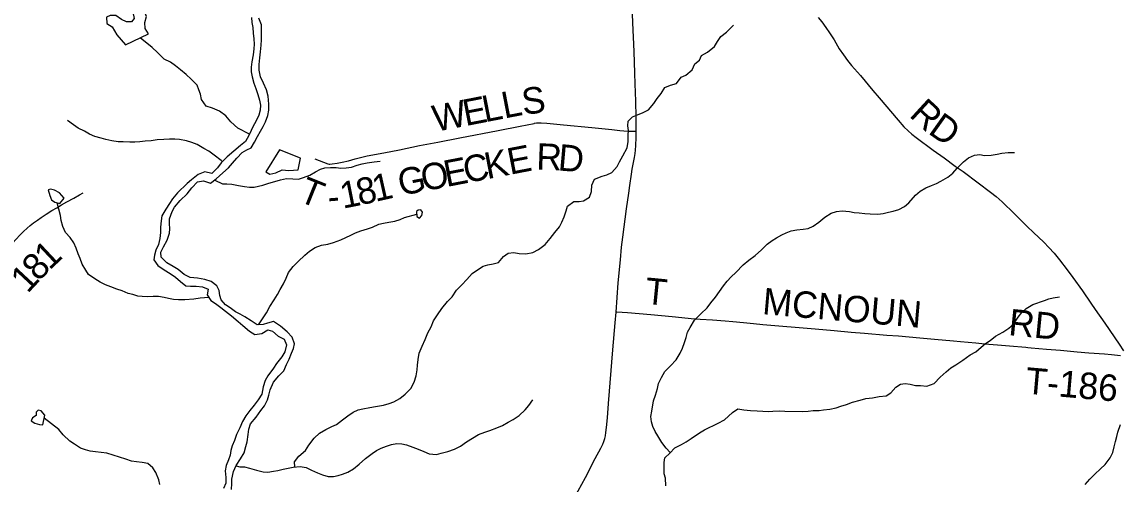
# Model space of a CAD drawing. Extents: x 1451455 to 1749751, y 218250 to 574981.
# Drawn here: x 1583864 to 1596296, y 333294 to 338538 of the extents above; entities that cross this region are included whole.
import ezdxf

# ---------------------------------------------------------------- set-up
doc = ezdxf.new("R2010")
doc.units = 0
for name, color, linetype in [('GM_X_County_Road', 7, 'Continuous'), ('GM_X_County_Road_Text', 7, 'Continuous'), ('GM_X_Minor_Lake', 7, 'Continuous'), ('GM_X_Minor_River', 7, 'Continuous'), ('GM_X_Township_Road', 7, 'Continuous'), ('GM_X_Township_Road_Text', 7, 'Continuous')]:
    doc.layers.add(name, color=color, linetype=linetype)

msp = doc.modelspace()

# ---------------------------------------------------------------- linework, layer by layer
at = {"layer": 'GM_X_County_Road'}
for points in [[(1590824, 337297), (1590824, 337329), (1590823, 337506), (1590822, 337588), (1590820, 337637), (1590813, 337834), (1590809, 337958), (1590800, 338201), (1590787, 338526), (1590784, 338630), (1590777, 338840), (1590767, 339086), (1590757, 339322), (1590751, 339538), (1590751, 339633), (1590752, 339820), (1590754, 339889), (1590759, 340086), (1590762, 340201), (1590762, 340250), (1590760, 340280), (1590756, 340299)], [(1592885, 338587), (1592928, 338537), (1592973, 338476), (1593016, 338414), (1593066, 338333), (1593125, 338234), (1593172, 338163), (1593218, 338100), (1593263, 338044), (1593365, 337928), (1593507, 337760), (1593579, 337675), (1593794, 337423), (1593859, 337349), (1593907, 337301), (1593948, 337263), (1593997, 337225), (1594190, 337084), (1594316, 336994), (1594440, 336903), (1594528, 336839), (1594700, 336713), (1594838, 336608), (1594902, 336556), (1594971, 336495), (1595113, 336359), (1595255, 336218), (1595328, 336147), (1595442, 336038), (1595500, 335980), (1595559, 335913), (1595622, 335838), (1595709, 335726), (1595773, 335639), (1595880, 335486), (1595975, 335348), (1596025, 335275), (1596134, 335119), (1596296, 334883), (1596346, 334807)], [(1590596, 335244), (1590622, 335577), (1590646, 335838), (1590659, 335982), (1590673, 336096), (1590716, 336418), (1590742, 336596), (1590753, 336681), (1590770, 336811), (1590779, 336866), (1590804, 336998), (1590812, 337043), (1590816, 337083), (1590820, 337135), (1590823, 337227), (1590824, 337297)], [(1590022, 332950), (1590024, 332952), (1590041, 332976), (1590059, 333005), (1590097, 333079), (1590168, 333216), (1590250, 333370), (1590361, 333585), (1590423, 333701), (1590445, 333748), (1590458, 333779), (1590469, 333810), (1590476, 333841), (1590482, 333878), (1590489, 333936), (1590498, 334047), (1590511, 334208), (1590561, 334816), (1590586, 335123), (1590596, 335244)]]:
    msp.add_lwpolyline(points, dxfattribs=at)
at = {"layer": 'GM_X_Minor_Lake'}
for points in [[(1585297, 338403), (1585259, 338463), (1585258, 338530), (1585275, 338601), (1585241, 338684), (1585197, 338717), (1585157, 338717), (1585125, 338700), (1585122, 338648), (1585137, 338577), (1585105, 338540), (1585049, 338537), (1584993, 338565), (1584930, 338610), (1584864, 338609), (1584822, 338590), (1584827, 338520), (1584886, 338483), (1584941, 338390), (1585037, 338278)], [(1585037, 338278), (1585297, 338403)], [(1587019, 336993), (1586782, 337085), (1586627, 336836), (1586673, 336812), (1586743, 336827), (1586813, 336858), (1586887, 336851), (1586993, 336859)], [(1586993, 336859), (1587019, 336993)], [(1584341, 336537), (1584289, 336597), (1584234, 336628), (1584186, 336641), (1584162, 336633), (1584179, 336567), (1584198, 336521), (1584236, 336494), (1584292, 336479)], [(1584292, 336479), (1584341, 336537)], [(1588338, 336329), (1588368, 336312), (1588394, 336342), (1588403, 336378), (1588385, 336404), (1588353, 336403), (1588335, 336387)], [(1588335, 336387), (1588338, 336329)], [(1584122, 334077), (1584083, 334126), (1584047, 334134), (1584024, 334110), (1584026, 334072), (1583984, 334045), (1583969, 334013), (1584011, 333984), (1584062, 333970), (1584100, 333965)], [(1584100, 333965), (1584122, 334077)]]:
    msp.add_lwpolyline(points, dxfattribs=at)
at = {"layer": 'GM_X_Minor_River'}
for points in [[(1585437, 335924), (1585468, 335987), (1585511, 336061), (1585536, 336141), (1585539, 336191), (1585537, 336251), (1585538, 336305), (1585565, 336385), (1585594, 336436), (1585657, 336510), (1585736, 336587), (1585791, 336654), (1585852, 336723), (1585922, 336736), (1586000, 336707), (1586066, 336756), (1586139, 336825), (1586204, 336881), (1586251, 336934), (1586301, 336993), (1586360, 337055), (1586411, 337086), (1586461, 337109), (1586500, 337173), (1586533, 337237), (1586568, 337298), (1586598, 337350), (1586625, 337404), (1586650, 337475), (1586663, 337537), (1586662, 337605), (1586653, 337694), (1586634, 337766), (1586601, 337843), (1586566, 337913), (1586552, 337990), (1586552, 338054), (1586560, 338130), (1586569, 338200), (1586576, 338274), (1586579, 338334), (1586579, 338384), (1586578, 338436), (1586577, 338503), (1586550, 338581)], [(1586466, 338586), (1586471, 338530), (1586479, 338476), (1586486, 338410), (1586493, 338345), (1586496, 338285), (1586493, 338233), (1586486, 338165), (1586471, 338085), (1586462, 338025), (1586463, 337973), (1586473, 337915), (1586493, 337842), (1586515, 337782), (1586538, 337715), (1586557, 337649), (1586566, 337595), (1586563, 337537), (1586550, 337481), (1586515, 337409), (1586484, 337356), (1586462, 337304), (1586437, 337250), (1586396, 337182), (1586341, 337135), (1586265, 337070), (1586188, 337007), (1586123, 336938), (1586080, 336884), (1586015, 336819), (1585938, 336838), (1585861, 336807), (1585786, 336746), (1585736, 336705), (1585628, 336600)], [(1591785, 338371), (1591847, 338422), (1591926, 338501)], [(1586444, 337266), (1586312, 337332), (1586231, 337405), (1586174, 337474), (1586103, 337525), (1586024, 337559), (1585952, 337580), (1585897, 337657), (1585886, 337719), (1585869, 337769), (1585850, 337820), (1585783, 337889), (1585726, 337942), (1585662, 337995), (1585605, 338038), (1585546, 338080), (1585476, 338114), (1585399, 338189), (1585340, 338248), (1585203, 338358)], [(1586955, 333489), (1586954, 333547), (1587003, 333611), (1587076, 333676), (1587114, 333736), (1587174, 333815), (1587236, 333872), (1587309, 333915), (1587375, 333946), (1587430, 333971), (1587498, 334025), (1587557, 334068), (1587617, 334109), (1587674, 334138), (1587726, 334150), (1587808, 334162), (1587872, 334175), (1587960, 334188), (1588026, 334209), (1588077, 334229), (1588147, 334266), (1588208, 334313), (1588271, 334380), (1588308, 334450), (1588331, 334522), (1588341, 334590), (1588348, 334642), (1588353, 334708), (1588366, 334780), (1588399, 334861), (1588434, 334935), (1588463, 335011), (1588502, 335080), (1588527, 335146), (1588574, 335213), (1588621, 335287), (1588688, 335364), (1588741, 335419), (1588790, 335493), (1588847, 335556), (1588906, 335615), (1588964, 335683), (1589025, 335726), (1589090, 335765), (1589142, 335782), (1589204, 335793), (1589266, 335809), (1589321, 335878), (1589375, 335915), (1589437, 335920), (1589499, 335911), (1589575, 335906), (1589655, 335921), (1589718, 335954), (1589794, 336013), (1589849, 336079), (1589902, 336148), (1589957, 336213), (1589982, 336267), (1590009, 336327), (1590030, 336395), (1590048, 336446), (1590117, 336500), (1590177, 336499), (1590229, 336508), (1590294, 336549), (1590317, 336615), (1590320, 336685), (1590353, 336755), (1590439, 336788), (1590491, 336801), (1590549, 336828), (1590608, 336899), (1590637, 336951), (1590672, 337019), (1590723, 337108), (1590732, 337182), (1590733, 337256), (1590736, 337306), (1590729, 337360), (1590732, 337412), (1590782, 337462), (1590839, 337483), (1590903, 337510), (1590963, 337541), (1591024, 337613), (1591061, 337670), (1591106, 337724), (1591149, 337793), (1591213, 337822), (1591281, 337839), (1591334, 337911), (1591387, 337932), (1591459, 337993), (1591490, 338061), (1591541, 338104), (1591566, 338158), (1591634, 338193), (1591711, 338258), (1591746, 338316), (1591785, 338371)], [(1586136, 336952), (1586121, 336966), (1586042, 337025), (1585981, 337072), (1585925, 337101), (1585848, 337148), (1585788, 337169), (1585729, 337188), (1585651, 337203), (1585595, 337208), (1585537, 337209), (1585473, 337204), (1585397, 337199), (1585327, 337190), (1585259, 337183), (1585199, 337178), (1585143, 337174), (1585087, 337173), (1585013, 337176), (1584955, 337179), (1584883, 337188), (1584816, 337203), (1584762, 337218), (1584690, 337239), (1584631, 337264), (1584573, 337299), (1584502, 337334), (1584448, 337371), (1584381, 337418)], [(1591210, 333651), (1591165, 333703), (1591115, 333768), (1591069, 333841), (1591041, 333891), (1591012, 333948), (1590997, 334000), (1590990, 334062), (1591001, 334122), (1591022, 334238), (1591043, 334302), (1591066, 334378), (1591079, 334436), (1591110, 334503), (1591149, 334571), (1591214, 334636), (1591277, 334705), (1591322, 334779), (1591348, 334835), (1591371, 334900), (1591390, 334958), (1591407, 335018), (1591438, 335072), (1591485, 335153), (1591556, 335226), (1591627, 335294), (1591669, 335351), (1591724, 335414), (1591767, 335480), (1591812, 335543), (1591855, 335595), (1591901, 335646), (1591952, 335696), (1592037, 335780), (1592102, 335836), (1592171, 335889), (1592243, 335952), (1592310, 336015), (1592365, 336058), (1592415, 336088), (1592474, 336121), (1592524, 336146), (1592580, 336167), (1592646, 336178), (1592718, 336187), (1592772, 336195), (1592831, 336222), (1592893, 336265), (1592962, 336324), (1593033, 336367), (1593093, 336386), (1593159, 336395), (1593243, 336386), (1593295, 336377), (1593350, 336371), (1593416, 336364), (1593474, 336359), (1593562, 336357), (1593624, 336365), (1593684, 336378), (1593738, 336391), (1593801, 336410), (1593863, 336443), (1593915, 336487), (1593991, 336572), (1594043, 336619), (1594108, 336656), (1594172, 336683), (1594226, 336706), (1594277, 336730), (1594357, 336777), (1594412, 336820), (1594461, 336879), (1594534, 336950), (1594590, 336996), (1594658, 337025), (1594720, 337032), (1594772, 337021), (1594848, 337026), (1594914, 337039), (1594967, 337050), (1595041, 337055), (1595110, 337056)], [(1586050, 336744), (1586135, 336699), (1586187, 336702), (1586241, 336696), (1586319, 336681), (1586385, 336670), (1586443, 336663), (1586495, 336664), (1586545, 336673), (1586595, 336685), (1586663, 336708), (1586729, 336729), (1586795, 336746), (1586862, 336761), (1586935, 336756), (1586997, 336755), (1587056, 336772), (1587126, 336799), (1587190, 336838), (1587247, 336866), (1587297, 336883), (1587361, 336886), (1587425, 336885), (1587479, 336880), (1587537, 336881), (1587597, 336891), (1587663, 336914), (1587721, 336927), (1587777, 336938), (1587854, 336951), (1587924, 336958)], [(1585628, 336600), (1585569, 336531), (1585537, 336477), (1585494, 336412), (1585451, 336336), (1585440, 336282), (1585435, 336208), (1585434, 336150), (1585427, 336082), (1585410, 336012), (1585383, 335949), (1585365, 335893), (1585360, 335837), (1585403, 335776), (1585476, 335725), (1585543, 335684), (1585605, 335641), (1585660, 335594), (1585723, 335545), (1585775, 335540), (1585839, 335539), (1585911, 335534), (1585974, 335505), (1585962, 335441), (1586005, 335379), (1586056, 335342), (1586117, 335297), (1586171, 335258), (1586240, 335205), (1586313, 335140), (1586368, 335095), (1586443, 335030), (1586505, 334991), (1586581, 335002), (1586649, 335045), (1586705, 335030), (1586768, 334971), (1586834, 334940), (1586861, 334873), (1586842, 334793), (1586809, 334738), (1586748, 334663), (1586713, 334611), (1586652, 334522), (1586619, 334470), (1586598, 334398), (1586581, 334314), (1586542, 334249), (1586497, 334191), (1586445, 334130), (1586400, 334068), (1586365, 334005), (1586332, 333931), (1586295, 333856), (1586272, 333790), (1586247, 333730), (1586230, 333674), (1586222, 333622), (1586203, 333568), (1586180, 333506), (1586167, 333443), (1586174, 333370), (1586175, 333304), (1586150, 333244)], [(1585982, 335411), (1585885, 335402), (1585813, 335393), (1585709, 335383), (1585639, 335386), (1585583, 335387), (1585525, 335401), (1585474, 335412), (1585410, 335421), (1585352, 335422), (1585288, 335419), (1585228, 335424), (1585176, 335428), (1585120, 335445), (1585069, 335458), (1585001, 335485), (1584941, 335506), (1584872, 335533), (1584810, 335554), (1584751, 335587), (1584689, 335622), (1584618, 335673), (1584589, 335723), (1584546, 335790), (1584523, 335855), (1584501, 335907), (1584480, 335970), (1584453, 336032), (1584410, 336093), (1584359, 336150), (1584326, 336216), (1584309, 336285), (1584300, 336343), (1584263, 336487)], [(1586545, 335103), (1586599, 335182), (1586636, 335237), (1586675, 335309), (1586724, 335386), (1586759, 335446), (1586792, 335501), (1586827, 335565), (1586858, 335631), (1586886, 335694), (1586937, 335764), (1586996, 335821), (1587071, 335890), (1587124, 335938), (1587186, 335979), (1587258, 336004), (1587329, 336017), (1587393, 336036), (1587477, 336067), (1587536, 336092), (1587590, 336119), (1587642, 336143), (1587706, 336168), (1587779, 336189), (1587837, 336208), (1587909, 336243), (1587960, 336256), (1588022, 336265), (1588088, 336276), (1588150, 336298), (1588200, 336317), (1588337, 336355)], [(1586238, 333233), (1586243, 333301), (1586244, 333351), (1586261, 333437), (1586292, 333505), (1586341, 333582), (1586384, 333650), (1586401, 333720), (1586416, 333774), (1586429, 333856), (1586436, 333916), (1586454, 333977), (1586517, 334055), (1586572, 334130), (1586611, 334182), (1586646, 334251), (1586663, 334305), (1586678, 334363), (1586715, 334451), (1586774, 334522), (1586831, 334579), (1586862, 334651), (1586892, 334711), (1586919, 334780), (1586940, 334832), (1586953, 334886), (1586928, 334960), (1586869, 335023), (1586794, 335085), (1586713, 335140), (1586646, 335121), (1586596, 335104), (1586530, 335102), (1586463, 335148), (1586388, 335191), (1586336, 335221), (1586285, 335250), (1586225, 335293), (1586172, 335328), (1586121, 335383), (1586107, 335433), (1586098, 335491), (1586073, 335544), (1586008, 335591), (1585938, 335614), (1585852, 335631), (1585769, 335638), (1585703, 335671), (1585636, 335730), (1585578, 335763), (1585507, 335806), (1585442, 335868), (1585437, 335924)], [(1591162, 333276), (1591156, 333361), (1591142, 333411), (1591141, 333489), (1591142, 333539), (1591149, 333593), (1591206, 333647), (1591262, 333706), (1591339, 333745), (1591391, 333774), (1591448, 333811), (1591541, 333874), (1591597, 333909), (1591754, 333985), (1591826, 334022), (1591914, 334105), (1591976, 334148), (1592044, 334135), (1592120, 334128), (1592196, 334127), (1592259, 334120), (1592319, 334119), (1592371, 334123), (1592443, 334124), (1592509, 334121), (1592705, 334118), (1592773, 334123), (1592829, 334128), (1592897, 334131), (1592947, 334138), (1593017, 334145), (1593091, 334160), (1593145, 334177), (1593208, 334199), (1593276, 334222), (1593362, 334246), (1593428, 334266), (1593502, 334274), (1593579, 334287), (1593657, 334296), (1593709, 334328), (1593768, 334395), (1593820, 334428), (1593874, 334437), (1593930, 334427), (1593990, 334414), (1594046, 334411), (1594116, 334404), (1594200, 334435), (1594269, 334508), (1594336, 334569), (1594388, 334612), (1594445, 334647), (1594524, 334700), (1594608, 334759), (1594673, 334796), (1594733, 334848), (1594784, 334889), (1594834, 334922), (1594897, 334971), (1594978, 335018), (1595048, 335063), (1595099, 335109), (1595154, 335190), (1595193, 335242), (1595245, 335287), (1595320, 335330), (1595450, 335378), (1595500, 335395), (1595551, 335409), (1595621, 335420)], [(1586291, 333503), (1586332, 333492), (1586386, 333492), (1586443, 333475), (1586521, 333454), (1586597, 333434), (1586649, 333430), (1586713, 333441), (1586765, 333450), (1586823, 333465), (1586881, 333474), (1586937, 333488), (1587015, 333494), (1587083, 333484), (1587146, 333451), (1587212, 333422), (1587270, 333401), (1587333, 333382), (1587393, 333379), (1587447, 333392), (1587497, 333407), (1587558, 333429), (1587622, 333466), (1587687, 333521), (1587758, 333586), (1587831, 333643), (1587881, 333676), (1587933, 333702), (1587996, 333725), (1588052, 333744), (1588114, 333753), (1588168, 333750), (1588220, 333738), (1588293, 333715), (1588353, 333692), (1588418, 333663), (1588480, 333638), (1588562, 333629), (1588616, 333644), (1588692, 333665), (1588766, 333690), (1588835, 333723), (1588903, 333772), (1588968, 333817), (1589039, 333856), (1589109, 333883), (1589167, 333902), (1589245, 333933), (1589308, 333958), (1589374, 333996), (1589429, 334029), (1589497, 334074), (1589566, 334135), (1589609, 334187), (1589654, 334252)], [(1585426, 333289), (1585414, 333341), (1585382, 333424), (1585348, 333480), (1585289, 333527), (1585225, 333540), (1585163, 333547), (1585106, 333556), (1585040, 333577), (1584968, 333600), (1584899, 333621), (1584827, 333646), (1584763, 333653), (1584699, 333662), (1584638, 333669), (1584584, 333682), (1584528, 333701), (1584459, 333748), (1584405, 333782), (1584332, 333852), (1584283, 333912), (1584115, 334041)], [(1595912, 333288), (1595965, 333349), (1596022, 333406), (1596087, 333469), (1596139, 333515), (1596196, 333592), (1596227, 333652), (1596240, 333716), (1596255, 333776), (1596270, 333833), (1596282, 333885), (1596313, 333971)]]:
    msp.add_lwpolyline(points, dxfattribs=at)
at = {"layer": 'GM_X_Township_Road'}
for points in [[(1587182, 336985), (1587330, 336926), (1587345, 336925), (1587353, 336925), (1587378, 336927), (1587436, 336934), (1587494, 336945), (1587565, 336962), (1587640, 336983), (1587700, 337000), (1587777, 337017), (1587964, 337053), (1588141, 337087), (1588369, 337134), (1588575, 337175), (1588827, 337222), (1589262, 337305), (1589510, 337354), (1589668, 337386)], [(1589668, 337386), (1589674, 337388), (1589696, 337391), (1589716, 337393), (1589732, 337394), (1589749, 337394), (1589811, 337390), (1590000, 337371), (1590321, 337339), (1590549, 337316), (1590640, 337307), (1590729, 337300), (1590781, 337297), (1590813, 337297), (1590824, 337297)], [(1583294, 335531), (1583319, 335562), (1583378, 335623), (1583756, 336029), (1583839, 336117), (1583883, 336161), (1583924, 336199), (1583959, 336229), (1583995, 336257), (1584040, 336290), (1584083, 336320), (1584138, 336356), (1584204, 336398), (1584258, 336429), (1584313, 336461), (1584372, 336495), (1584452, 336540), (1584518, 336576), (1584558, 336598)], [(1596314, 334749), (1596212, 334759), (1596131, 334767), (1595954, 334779), (1595820, 334792), (1595631, 334809), (1595474, 334823), (1595301, 334838), (1595262, 334842), (1595239, 334844), (1595053, 334860), (1594919, 334871), (1594821, 334879), (1594742, 334886), (1594674, 334892), (1594501, 334908), (1594419, 334914), (1594204, 334934), (1594040, 334949), (1593795, 334971), (1593665, 334982), (1593410, 335003), (1593259, 335016), (1593067, 335034), (1592851, 335052), (1592259, 335103), (1592155, 335113), (1592041, 335123), (1591920, 335135), (1591832, 335142), (1591688, 335155), (1591548, 335163), (1591446, 335171), (1591342, 335181), (1591234, 335191), (1590989, 335214), (1590859, 335226), (1590725, 335236), (1590604, 335244), (1590596, 335244)]]:
    msp.add_lwpolyline(points, dxfattribs=at)

# ---------------------------------------------------------------- texts
at = {"layer": 'GM_X_County_Road_Text'}
for s, rotation, p in [('R', 317.6034, (1593908, 337471)), ('D', 324.671, (1594121, 337280))]:
    msp.add_text(s, height=300, rotation=rotation, dxfattribs=at).set_placement(p)
at = {"layer": 'GM_X_Township_Road_Text'}
for s, rotation, p in [('S', 6.9352, (1589545, 337483)), ('W', 11.0462, (1588549, 337289)), ('E', 11.0455, (1588890, 337355)), ('L', 11.0484, (1589110, 337398)), ('L', 10.8405, (1589330, 337441)), ('R', 358.0541, (1589689, 336862)), ('C', 10.9138, (1588894, 336707)), ('K', 10.9184, (1589136, 336753)), ('E', 10.9386, (1589395, 336803)), ('D', 354.9756, (1589931, 336854)), ('O', 10.9136, (1588415, 336614)), ('E', 10.9162, (1588674, 336664)), ('T', 338.0426, (1586983, 336510)), ('8', 12.5218, (1587689, 336455)), ('1', 12.7182, (1587870, 336496)), ('G', 10.9159, (1588155, 336564)), ('1', 11.1519, (1587500, 336418)), ('-', 4.3127, (1587338, 336403)), ('1', 43.1046, (1584176, 335715)), ('8', 46.6598, (1584053, 335584)), ('1', 46.9691, (1583927, 335449)), ('T', 354.4015, (1590915, 335341)), ('MCNOUN', 355.0365, (1592247, 335223)), ('RD', 354.4273, (1595036, 334985)), ('T-186', 354.9582, (1595226, 334322))]:
    msp.add_text(s, height=300, rotation=rotation, dxfattribs=at).set_placement(p)

doc.saveas('drawing.dxf')
